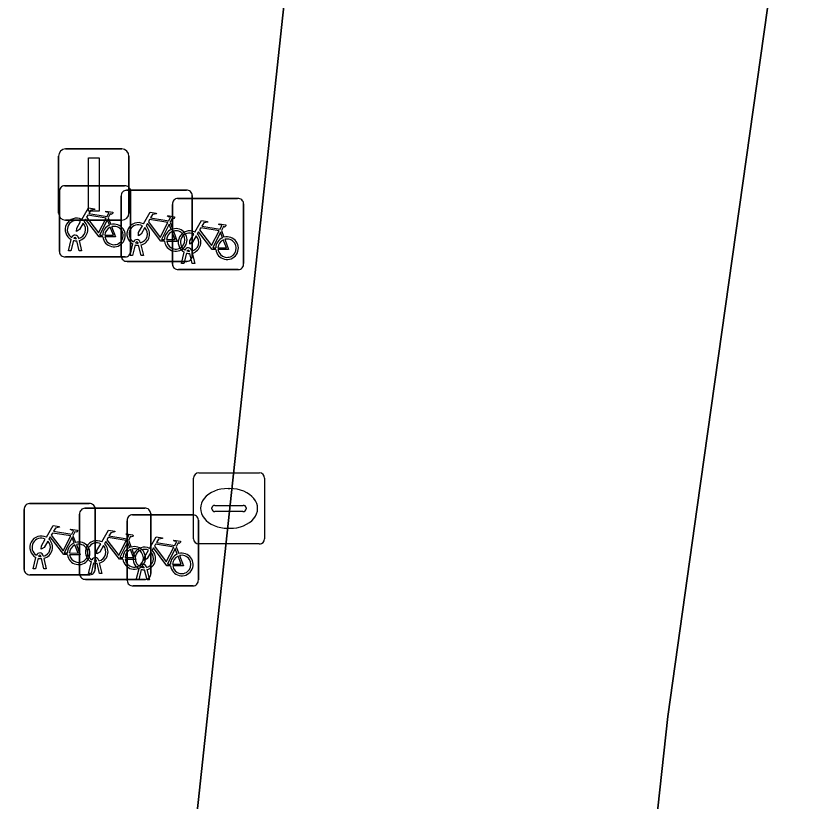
# Model space of a CAD drawing. Extents: x 160455 to 162082, y 388339 to 389736.
# Drawn here: x 161332.27 to 161343.25, y 388584.97 to 388596.01 of the extents above; entities that cross this region are included whole.
import ezdxf

# ---------------------------------------------------------------- set-up
doc = ezdxf.new("R2010")
doc.units = 0
for name, color, linetype in [('IMGEO_Fietsenrek', 7, 'Continuous'), ('IMGEO_Kolk', 7, 'Continuous'), ('IMGEO_Lichtmast', 7, 'Continuous'), ('IMGEO_Rijbaan_lokaal_gesloten', 7, 'Continuous'), ('IMGEO_Voetpad_open', 7, 'Continuous')]:
    doc.layers.add(name, color=color, linetype=linetype)

msp = doc.modelspace()

# ---------------------------------------------------------------- linework, layer by layer
at = {"layer": 'IMGEO_Fietsenrek'}
for p, q in [((161332.955, 388593.623), (161333.796, 388593.623)), ((161333.796, 388593.623), (161332.955, 388593.623)), ((161332.88, 388592.698), (161332.88, 388593.539)), ((161332.88, 388593.539), (161332.88, 388592.698)), ((161333.823, 388593.561), (161334.664, 388593.561)), ((161334.664, 388593.561), (161333.823, 388593.561)), ((161333.88, 388593.548), (161333.88, 388592.707)), ((161333.88, 388592.707), (161333.88, 388593.548)), ((161334.748, 388593.486), (161334.748, 388592.645)), ((161334.748, 388592.645), (161334.748, 388593.486)), ((161333.748, 388592.636), (161333.748, 388593.477)), ((161333.748, 388593.477), (161333.748, 388592.636)), ((161334.544, 388593.445), (161335.385, 388593.445)), ((161335.385, 388593.445), (161334.544, 388593.445)), ((161334.469, 388592.52), (161334.469, 388593.361)), ((161334.469, 388593.361), (161334.469, 388592.52)), ((161335.469, 388593.37), (161335.469, 388592.529)), ((161335.469, 388592.529), (161335.469, 388593.37)), ((161333.567, 388593.172), (161333.603, 388593.077)), ((161334.435, 388593.11), (161334.471, 388593.015)), ((161335.156, 388592.994), (161335.192, 388592.899)), ((161333.007, 388592.707), (161333.046, 388592.867)), ((161333.076, 388592.855), (161333.041, 388592.707)), ((161333.118, 388592.879), (161333.117, 388592.883)), ((161333.159, 388592.707), (161333.125, 388592.849)), ((161333.149, 388592.89), (161333.15, 388592.883)), ((161333.157, 388592.853), (161333.192, 388592.707)), ((161333.986, 388592.817), (161333.985, 388592.821)), ((161334.017, 388592.828), (161334.018, 388592.821)), ((161333.875, 388592.645), (161333.914, 388592.805)), ((161333.944, 388592.793), (161333.909, 388592.645)), ((161334.027, 388592.645), (161333.993, 388592.787)), ((161334.025, 388592.791), (161334.06, 388592.645)), ((161334.738, 388592.712), (161334.739, 388592.705)), ((161333.805, 388592.623), (161332.964, 388592.623)), ((161332.964, 388592.623), (161333.805, 388592.623)), ((161333.041, 388592.707), (161333.007, 388592.707)), ((161333.192, 388592.707), (161333.159, 388592.707)), ((161333.909, 388592.645), (161333.875, 388592.645)), ((161334.06, 388592.645), (161334.027, 388592.645)), ((161334.596, 388592.529), (161334.635, 388592.689)), ((161334.665, 388592.677), (161334.63, 388592.529)), ((161334.707, 388592.701), (161334.706, 388592.705)), ((161334.748, 388592.529), (161334.714, 388592.671)), ((161334.746, 388592.675), (161334.781, 388592.529)), ((161334.673, 388592.561), (161333.832, 388592.561)), ((161333.832, 388592.561), (161334.673, 388592.561)), ((161334.63, 388592.529), (161334.596, 388592.529)), ((161334.781, 388592.529), (161334.748, 388592.529)), ((161335.394, 388592.445), (161334.553, 388592.445)), ((161334.553, 388592.445), (161335.394, 388592.445)), ((161332.384, 388588.231), (161332.384, 388589.072)), ((161332.384, 388589.072), (161332.384, 388588.231)), ((161332.459, 388589.156), (161333.3, 388589.156)), ((161333.3, 388589.156), (161332.459, 388589.156)), ((161333.239, 388589.091), (161334.08, 388589.091)), ((161334.08, 388589.091), (161333.239, 388589.091)), ((161333.384, 388589.081), (161333.384, 388588.24)), ((161333.384, 388588.24), (161333.384, 388589.081)), ((161333.164, 388588.166), (161333.164, 388589.007)), ((161333.164, 388589.007), (161333.164, 388588.166)), ((161333.908, 388588.999), (161334.749, 388588.999)), ((161334.749, 388588.999), (161333.908, 388588.999)), ((161334.164, 388589.016), (161334.164, 388588.175)), ((161334.164, 388588.175), (161334.164, 388589.016)), ((161333.833, 388588.074), (161333.833, 388588.915)), ((161333.833, 388588.915), (161333.833, 388588.074)), ((161334.833, 388588.924), (161334.833, 388588.083)), ((161334.833, 388588.083), (161334.833, 388588.924)), ((161333.071, 388588.705), (161333.107, 388588.61)), ((161333.851, 388588.64), (161333.887, 388588.545)), ((161334.52, 388588.548), (161334.556, 388588.453)), ((161332.622, 388588.412), (161332.621, 388588.416)), ((161332.653, 388588.423), (161332.654, 388588.416)), ((161332.511, 388588.24), (161332.55, 388588.4)), ((161332.58, 388588.388), (161332.545, 388588.24)), ((161332.663, 388588.24), (161332.629, 388588.382)), ((161332.661, 388588.386), (161332.696, 388588.24)), ((161333.291, 388588.175), (161333.33, 388588.335)), ((161333.36, 388588.323), (161333.325, 388588.175)), ((161333.402, 388588.347), (161333.401, 388588.351)), ((161333.443, 388588.175), (161333.409, 388588.317)), ((161333.433, 388588.358), (161333.434, 388588.351)), ((161333.441, 388588.321), (161333.476, 388588.175)), ((161332.545, 388588.24), (161332.511, 388588.24)), ((161332.696, 388588.24), (161332.663, 388588.24)), ((161333.96, 388588.083), (161333.999, 388588.243)), ((161334.029, 388588.231), (161333.994, 388588.083)), ((161334.071, 388588.255), (161334.07, 388588.259)), ((161334.112, 388588.083), (161334.078, 388588.225)), ((161334.102, 388588.266), (161334.103, 388588.259)), ((161334.11, 388588.229), (161334.145, 388588.083)), ((161333.309, 388588.156), (161332.468, 388588.156)), ((161332.468, 388588.156), (161333.309, 388588.156)), ((161334.089, 388588.091), (161333.248, 388588.091)), ((161333.248, 388588.091), (161334.089, 388588.091)), ((161333.325, 388588.175), (161333.291, 388588.175)), ((161333.476, 388588.175), (161333.443, 388588.175)), ((161333.994, 388588.083), (161333.96, 388588.083)), ((161334.145, 388588.083), (161334.112, 388588.083)), ((161334.758, 388587.999), (161333.917, 388587.999)), ((161333.917, 388587.999), (161334.758, 388587.999))]:
    msp.add_line(p, q, dxfattribs=at)
for points in [[(161333.193, 388593.149), (161333.288, 388593.313), (161333.374, 388593.299), (161333.376, 388593.29), (161333.32, 388593.279), (161333.293, 388593.234), (161333.549, 388593.193)], [(161333.549, 388593.193), (161333.574, 388593.242), (161333.568, 388593.246), (161333.545, 388593.25), (161333.533, 388593.257), (161333.532, 388593.26), (161333.534, 388593.265), (161333.629, 388593.25), (161333.631, 388593.24), (161333.621, 388593.227), (161333.609, 388593.221), (161333.595, 388593.227), (161333.567, 388593.172)], [(161333.489, 388592.905), (161333.439, 388592.905), (161333.248, 388593.156), (161333.229, 388593.124)], [(161333.536, 388593.168), (161333.279, 388593.209), (161333.262, 388593.18), (161333.429, 388592.96), (161333.536, 388593.168)], [(161334.061, 388593.087), (161334.156, 388593.251), (161334.242, 388593.237), (161334.244, 388593.228), (161334.188, 388593.217), (161334.161, 388593.172), (161334.417, 388593.131)], [(161334.417, 388593.131), (161334.442, 388593.18), (161334.436, 388593.184), (161334.413, 388593.188), (161334.401, 388593.195), (161334.4, 388593.198), (161334.402, 388593.203), (161334.497, 388593.188), (161334.499, 388593.178), (161334.489, 388593.165), (161334.477, 388593.159), (161334.463, 388593.165), (161334.435, 388593.11)], [(161333.214, 388593.097), (161333.162, 388593.007), (161333.122, 388592.982), (161333.123, 388593.029), (161333.178, 388593.123)], [(161333.584, 388593.07), (161333.554, 388593.147), (161333.445, 388592.929), (161333.488, 388592.929)], [(161333.518, 388592.929), (161333.638, 388592.928), (161333.594, 388593.042)], [(161333.614, 388593.049), (161333.669, 388592.904), (161333.519, 388592.904)], [(161334.082, 388593.035), (161334.03, 388592.945), (161333.99, 388592.92), (161333.991, 388592.967), (161334.046, 388593.061)], [(161334.357, 388592.843), (161334.307, 388592.843), (161334.116, 388593.094), (161334.097, 388593.062)], [(161334.404, 388593.106), (161334.147, 388593.147), (161334.13, 388593.118), (161334.297, 388592.898), (161334.404, 388593.106)], [(161334.452, 388593.008), (161334.422, 388593.085), (161334.313, 388592.867), (161334.356, 388592.867)], [(161334.782, 388592.971), (161334.877, 388593.135), (161334.963, 388593.121), (161334.965, 388593.112), (161334.909, 388593.101), (161334.882, 388593.056), (161335.138, 388593.015)], [(161335.138, 388593.015), (161335.163, 388593.064), (161335.157, 388593.068), (161335.134, 388593.072), (161335.122, 388593.079), (161335.121, 388593.082), (161335.123, 388593.087), (161335.218, 388593.072), (161335.22, 388593.062), (161335.21, 388593.049), (161335.198, 388593.043), (161335.184, 388593.049), (161335.156, 388592.994)], [(161334.386, 388592.867), (161334.506, 388592.866), (161334.462, 388592.98)], [(161334.482, 388592.987), (161334.537, 388592.842), (161334.387, 388592.842)], [(161334.803, 388592.919), (161334.751, 388592.829), (161334.711, 388592.804), (161334.712, 388592.851), (161334.767, 388592.945)], [(161335.078, 388592.727), (161335.028, 388592.727), (161334.837, 388592.978), (161334.818, 388592.946)], [(161335.125, 388592.99), (161334.868, 388593.031), (161334.851, 388593.002), (161335.018, 388592.782), (161335.125, 388592.99)], [(161335.173, 388592.892), (161335.143, 388592.969), (161335.034, 388592.751), (161335.077, 388592.751)], [(161335.107, 388592.751), (161335.227, 388592.75), (161335.183, 388592.864)], [(161335.203, 388592.871), (161335.258, 388592.726), (161335.108, 388592.726)], [(161332.697, 388588.682), (161332.792, 388588.846), (161332.878, 388588.832), (161332.88, 388588.823), (161332.824, 388588.812), (161332.797, 388588.767), (161333.053, 388588.726)], [(161333.04, 388588.701), (161332.783, 388588.742), (161332.766, 388588.713), (161332.933, 388588.493), (161333.04, 388588.701)], [(161333.053, 388588.726), (161333.078, 388588.775), (161333.072, 388588.779), (161333.049, 388588.783), (161333.037, 388588.79), (161333.036, 388588.793), (161333.038, 388588.798), (161333.133, 388588.783), (161333.135, 388588.773), (161333.125, 388588.76), (161333.113, 388588.754), (161333.099, 388588.76), (161333.071, 388588.705)], [(161333.477, 388588.617), (161333.572, 388588.781), (161333.658, 388588.767), (161333.66, 388588.758), (161333.604, 388588.747), (161333.577, 388588.702), (161333.833, 388588.661)], [(161332.718, 388588.63), (161332.666, 388588.54), (161332.626, 388588.515), (161332.627, 388588.562), (161332.682, 388588.656)], [(161332.993, 388588.438), (161332.943, 388588.438), (161332.752, 388588.689), (161332.733, 388588.657)], [(161333.088, 388588.603), (161333.058, 388588.68), (161332.949, 388588.462), (161332.992, 388588.462)], [(161333.773, 388588.373), (161333.723, 388588.373), (161333.532, 388588.624), (161333.513, 388588.592)], [(161333.82, 388588.636), (161333.563, 388588.677), (161333.546, 388588.648), (161333.713, 388588.428), (161333.82, 388588.636)], [(161333.833, 388588.661), (161333.858, 388588.71), (161333.852, 388588.714), (161333.829, 388588.718), (161333.817, 388588.725), (161333.816, 388588.728), (161333.818, 388588.733), (161333.913, 388588.718), (161333.915, 388588.708), (161333.905, 388588.695), (161333.893, 388588.689), (161333.879, 388588.695), (161333.851, 388588.64)], [(161334.146, 388588.525), (161334.241, 388588.689), (161334.327, 388588.675), (161334.329, 388588.666), (161334.273, 388588.655), (161334.246, 388588.61), (161334.502, 388588.569)], [(161334.502, 388588.569), (161334.527, 388588.618), (161334.521, 388588.622), (161334.498, 388588.626), (161334.486, 388588.633), (161334.485, 388588.636), (161334.487, 388588.641), (161334.582, 388588.626), (161334.584, 388588.616), (161334.574, 388588.603), (161334.562, 388588.597), (161334.548, 388588.603), (161334.52, 388588.548)], [(161333.022, 388588.462), (161333.142, 388588.461), (161333.098, 388588.575)], [(161333.118, 388588.582), (161333.173, 388588.437), (161333.023, 388588.437)], [(161333.498, 388588.565), (161333.446, 388588.475), (161333.406, 388588.45), (161333.407, 388588.497), (161333.462, 388588.591)], [(161333.868, 388588.538), (161333.838, 388588.615), (161333.729, 388588.397), (161333.772, 388588.397)], [(161333.898, 388588.517), (161333.953, 388588.372), (161333.803, 388588.372)], [(161334.442, 388588.281), (161334.392, 388588.281), (161334.201, 388588.532), (161334.182, 388588.5)], [(161334.489, 388588.544), (161334.232, 388588.585), (161334.215, 388588.556), (161334.382, 388588.336), (161334.489, 388588.544)], [(161334.537, 388588.446), (161334.507, 388588.523), (161334.398, 388588.305), (161334.441, 388588.305)], [(161333.802, 388588.397), (161333.922, 388588.396), (161333.878, 388588.51)], [(161334.167, 388588.473), (161334.115, 388588.383), (161334.075, 388588.358), (161334.076, 388588.405), (161334.131, 388588.499)], [(161334.471, 388588.305), (161334.591, 388588.304), (161334.547, 388588.418)], [(161334.567, 388588.425), (161334.622, 388588.28), (161334.472, 388588.28)]]:
    msp.add_lwpolyline(points, dxfattribs=at)
for centre, radius, start, end in [((161332.958, 388593.545), 0.0779, 92.4484, 184.2845), ((161332.958, 388593.545), 0.0779, 92.4484, 184.2845), ((161333.802, 388593.545), 0.0779, 2.4484, 94.2845), ((161333.802, 388593.545), 0.0779, 2.4484, 94.2845), ((161333.826, 388593.483), 0.0779, 92.4484, 184.2845), ((161333.826, 388593.483), 0.0779, 92.4484, 184.2845), ((161334.67, 388593.483), 0.0779, 2.4484, 94.2845), ((161334.67, 388593.483), 0.0779, 2.4484, 94.2845), ((161334.547, 388593.367), 0.0779, 92.4484, 184.2845), ((161334.547, 388593.367), 0.0779, 92.4484, 184.2845), ((161335.391, 388593.367), 0.0779, 2.4484, 94.2845), ((161335.391, 388593.367), 0.0779, 2.4484, 94.2845), ((161333.12, 388593.008), 0.159, 62.6766, 242.1369), ((161333.12, 388593.008), 0.129, 63.3192, 238.903), ((161333.12, 388593.008), 0.129, 283.6043, 43.4302), ((161333.12, 388593.008), 0.159, 283.5766, 46.6042), ((161333.647, 388592.924), 0.159, 113.3408, 178.3217), ((161333.647, 388592.924), 0.159, 187.0065, 105.7708), ((161333.647, 388592.924), 0.129, 113.923, 177.9556), ((161333.647, 388592.924), 0.129, 188.6715, 104.5883), ((161333.988, 388592.946), 0.159, 62.6766, 242.1369), ((161333.988, 388592.946), 0.129, 63.3192, 238.903), ((161333.988, 388592.946), 0.159, 283.5766, 46.6042), ((161333.988, 388592.946), 0.129, 283.6043, 43.4302), ((161334.515, 388592.862), 0.159, 113.3408, 178.3217), ((161334.515, 388592.862), 0.159, 187.0065, 105.7708), ((161334.515, 388592.862), 0.129, 113.923, 177.9556), ((161334.515, 388592.862), 0.129, 188.6715, 104.5883), ((161334.709, 388592.83), 0.159, 62.6766, 242.1369), ((161334.709, 388592.83), 0.129, 63.3192, 238.903), ((161334.709, 388592.83), 0.159, 283.5766, 46.6042), ((161333.1, 388592.879), 0.0499, 12.8025, 158.6934), ((161333.12, 388593.008), 0.159, 253.9967, 271.7867), ((161333.1, 388592.879), 0.0174, 12.8025, 163.4502), ((161333.12, 388593.008), 0.129, 253.415, 269.0204), ((161333.968, 388592.817), 0.0499, 12.8025, 158.6934), ((161333.968, 388592.817), 0.0174, 12.8025, 163.4502), ((161333.988, 388592.946), 0.129, 253.415, 269.0204), ((161334.709, 388592.83), 0.129, 283.6043, 43.4302), ((161335.236, 388592.746), 0.159, 113.3408, 178.3217), ((161335.236, 388592.746), 0.159, 187.0065, 105.7708), ((161335.236, 388592.746), 0.129, 113.923, 177.9556), ((161335.236, 388592.746), 0.129, 188.6715, 104.5883), ((161333.988, 388592.946), 0.159, 253.9967, 271.7867), ((161334.689, 388592.701), 0.0499, 12.8025, 158.6934), ((161334.689, 388592.701), 0.0174, 12.8025, 163.4502), ((161332.958, 388592.701), 0.0779, 182.4484, 274.2845), ((161332.958, 388592.701), 0.0779, 182.4484, 274.2845), ((161333.826, 388592.639), 0.0779, 182.4484, 274.2845), ((161333.826, 388592.639), 0.0779, 182.4484, 274.2845), ((161333.802, 388592.701), 0.0779, 272.4484, 4.2845), ((161333.802, 388592.701), 0.0779, 272.4484, 4.2845), ((161334.709, 388592.83), 0.159, 253.9967, 271.7867), ((161334.709, 388592.83), 0.129, 253.415, 269.0204), ((161334.67, 388592.639), 0.0779, 272.4484, 4.2845), ((161334.67, 388592.639), 0.0779, 272.4484, 4.2845), ((161334.547, 388592.523), 0.0779, 182.4484, 274.2845), ((161334.547, 388592.523), 0.0779, 182.4484, 274.2845), ((161335.391, 388592.523), 0.0779, 272.4484, 4.2845), ((161335.391, 388592.523), 0.0779, 272.4484, 4.2845), ((161332.462, 388589.078), 0.0779, 92.4484, 184.2845), ((161332.462, 388589.078), 0.0779, 92.4484, 184.2845), ((161333.242, 388589.013), 0.0779, 92.4484, 184.2845), ((161333.242, 388589.013), 0.0779, 92.4484, 184.2845), ((161333.306, 388589.078), 0.0779, 2.4484, 94.2845), ((161333.306, 388589.078), 0.0779, 2.4484, 94.2845), ((161334.086, 388589.013), 0.0779, 2.4484, 94.2845), ((161334.086, 388589.013), 0.0779, 2.4484, 94.2845), ((161333.911, 388588.921), 0.0779, 92.4484, 184.2845), ((161333.911, 388588.921), 0.0779, 92.4484, 184.2845), ((161334.755, 388588.921), 0.0779, 2.4484, 94.2845), ((161334.755, 388588.921), 0.0779, 2.4484, 94.2845), ((161332.624, 388588.541), 0.159, 62.6766, 242.1369), ((161332.624, 388588.541), 0.129, 63.3192, 238.903), ((161332.624, 388588.541), 0.129, 283.6043, 43.4302), ((161332.624, 388588.541), 0.159, 283.5766, 46.6042), ((161333.404, 388588.476), 0.159, 62.6766, 242.1369), ((161333.151, 388588.457), 0.159, 113.3408, 178.3217), ((161333.151, 388588.457), 0.159, 187.0065, 105.7708), ((161333.151, 388588.457), 0.129, 113.923, 177.9556), ((161333.151, 388588.457), 0.129, 188.6715, 104.5883), ((161333.404, 388588.476), 0.129, 63.3192, 238.903), ((161333.404, 388588.476), 0.129, 283.6043, 43.4302), ((161333.404, 388588.476), 0.159, 283.5766, 46.6042), ((161333.931, 388588.392), 0.159, 113.3408, 178.3217), ((161333.931, 388588.392), 0.159, 187.0065, 105.7708), ((161333.931, 388588.392), 0.129, 188.6715, 104.5883), ((161334.073, 388588.384), 0.159, 62.6766, 242.1369), ((161332.604, 388588.412), 0.0499, 12.8025, 158.6934), ((161332.604, 388588.412), 0.0174, 12.8025, 163.4502), ((161332.624, 388588.541), 0.129, 253.415, 269.0204), ((161333.931, 388588.392), 0.129, 113.923, 177.9556), ((161334.073, 388588.384), 0.129, 63.3192, 238.903), ((161334.073, 388588.384), 0.129, 283.6043, 43.4302), ((161334.073, 388588.384), 0.159, 283.5766, 46.6042), ((161334.6, 388588.3), 0.159, 113.3408, 178.3217), ((161334.6, 388588.3), 0.159, 187.0065, 105.7708), ((161334.6, 388588.3), 0.129, 113.923, 177.9556), ((161334.6, 388588.3), 0.129, 188.6715, 104.5883), ((161332.624, 388588.541), 0.159, 253.9967, 271.7867), ((161333.384, 388588.347), 0.0499, 12.8025, 158.6934), ((161333.404, 388588.476), 0.159, 253.9967, 271.7867), ((161333.384, 388588.347), 0.0174, 12.8025, 163.4502), ((161333.404, 388588.476), 0.129, 253.415, 269.0204), ((161334.053, 388588.255), 0.0499, 12.8025, 158.6934), ((161332.462, 388588.234), 0.0779, 182.4484, 274.2845), ((161332.462, 388588.234), 0.0779, 182.4484, 274.2845), ((161333.306, 388588.234), 0.0779, 272.4484, 4.2845), ((161333.306, 388588.234), 0.0779, 272.4484, 4.2845), ((161334.073, 388588.384), 0.159, 253.9967, 271.7867), ((161334.053, 388588.255), 0.0174, 12.8025, 163.4502), ((161334.073, 388588.384), 0.129, 253.415, 269.0204), ((161333.242, 388588.169), 0.0779, 182.4484, 274.2845), ((161333.242, 388588.169), 0.0779, 182.4484, 274.2845), ((161333.911, 388588.077), 0.0779, 182.4484, 274.2845), ((161333.911, 388588.077), 0.0779, 182.4484, 274.2845), ((161334.086, 388588.169), 0.0779, 272.4484, 4.2845), ((161334.086, 388588.169), 0.0779, 272.4484, 4.2845), ((161334.755, 388588.077), 0.0779, 272.4484, 4.2845), ((161334.755, 388588.077), 0.0779, 272.4484, 4.2845)]:
    msp.add_arc(centre, radius, start, end, dxfattribs=at)
at = {"layer": 'IMGEO_Kolk'}
for p, q in [((161334.763, 388588.662), (161334.763, 388589.514)), ((161334.838, 388589.588), (161335.69, 388589.588)), ((161335.764, 388589.514), (161335.764, 388588.662)), ((161335.251, 388589.368), (161335.276, 388589.368)), ((161335.022, 388589.082), (161335.022, 388589.094)), ((161335.065, 388589.131), (161335.463, 388589.131)), ((161335.506, 388589.094), (161335.506, 388589.082)), ((161335.46, 388589.045), (161335.062, 388589.045)), ((161335.274, 388588.808), (161335.249, 388588.808)), ((161335.69, 388588.588), (161334.838, 388588.588))]:
    msp.add_line(p, q, dxfattribs=at)
for points in [[(161334.763, 388588.662), (161334.763, 388589.514)], [(161334.838, 388589.588), (161335.69, 388589.588)], [(161335.764, 388589.514), (161335.764, 388588.662)], [(161335.69, 388588.588), (161334.838, 388588.588)]]:
    msp.add_lwpolyline(points, dxfattribs=at)
for centre, radius, start, end in [((161334.84, 388589.512), 0.0765, 91.552, 178.448), ((161334.84, 388589.512), 0.0765, 91.552, 178.448), ((161335.688, 388589.512), 0.0765, 1.552, 88.448), ((161335.688, 388589.512), 0.0765, 1.552, 88.448), ((161335.062, 388589.091), 0.0403, 85.8775, 175.7526), ((161335.059, 388589.081), 0.0366, 178.938, 274.7102), ((161335.463, 388589.088), 0.043, 264.8664, 352.4533), ((161335.467, 388589.093), 0.0386, 1.7309, 96.639), ((161334.84, 388588.664), 0.0765, 181.552, 268.448), ((161334.84, 388588.664), 0.0765, 181.552, 268.448), ((161335.688, 388588.664), 0.0765, 271.552, 358.448), ((161335.688, 388588.664), 0.0765, 271.552, 358.448)]:
    msp.add_arc(centre, radius, start, end, dxfattribs=at)
for centre, major_axis, ratio, start_param, end_param in [((161335.25, 388589.088), (-0.387, 0.002), 0.722429, 4.712389, 7.853982), ((161335.275, 388589.088), (-0.39, 0.002), 0.717154, 1.570796, 4.712389)]:
    msp.add_ellipse(centre, major_axis=major_axis, ratio=ratio, start_param=start_param, end_param=end_param, dxfattribs=at)
at = {"layer": 'IMGEO_Lichtmast'}
for p, q in [((161332.868, 388593.24), (161332.868, 388594.04)), ((161332.868, 388594.04), (161332.868, 388593.24)), ((161332.968, 388594.14), (161333.758, 388594.14)), ((161333.758, 388594.14), (161332.968, 388594.14)), ((161333.858, 388594.04), (161333.858, 388593.24)), ((161333.858, 388593.24), (161333.858, 388594.04)), ((161333.758, 388593.14), (161332.968, 388593.14)), ((161332.968, 388593.14), (161333.758, 388593.14))]:
    msp.add_line(p, q, dxfattribs=at)
msp.add_lwpolyline([(161333.288, 388594.015), (161333.438, 388594.015), (161333.438, 388593.265), (161333.288, 388593.265), (161333.288, 388594.015)], dxfattribs=at)
for centre, start, end in [((161332.968, 388594.04), 90, 180), ((161332.968, 388594.04), 90, 180), ((161333.758, 388594.04), 0, 90), ((161333.758, 388594.04), 360, 90), ((161332.968, 388593.24), 180, 270), ((161332.968, 388593.24), 180, 270), ((161333.758, 388593.24), 270, 0), ((161333.758, 388593.24), 270, 0)]:
    msp.add_arc(centre, 0.1, start, end, dxfattribs=at)
at = {"layer": 'IMGEO_Rijbaan_lokaal_gesloten'}
msp.add_lwpolyline([(161340.909, 388581.435), (161340.947, 388581.739), (161341.429, 388586.165), (161341.843, 388589.105), (161342.93, 388596.823), (161336.205, 388597.77), (161333.966, 388576.939), (161333.088, 388568.946), (161333.055, 388568.485), (161326.581, 388508.688), (161326.295, 388506.299)], dxfattribs=at)
at = {"layer": 'IMGEO_Voetpad_open'}
for points in [[(161333.055, 388568.485), (161333.088, 388568.946), (161333.966, 388576.939), (161336.205, 388597.77), (161335.708, 388597.828), (161336.315, 388603.385), (161336.357, 388603.856), (161336.507, 388604.813), (161336.742, 388605.753), (161337.06, 388606.669), (161337.459, 388607.552), (161337.935, 388608.397), (161338.485, 388609.195), (161332.946, 388606.242), (161332.547, 388602.537), (161332.148, 388598.832), (161319.269, 388592.541), (161320.342, 388590.341), (161329.271, 388572.04), (161322.009, 388504.994)], [(161343.249, 388598.98), (161343.191, 388598.677), (161342.93, 388596.823), (161341.843, 388589.105), (161341.429, 388586.165), (161340.947, 388581.739), (161340.909, 388581.435)]]:
    msp.add_lwpolyline(points, dxfattribs=at)

doc.saveas('drawing.dxf')
